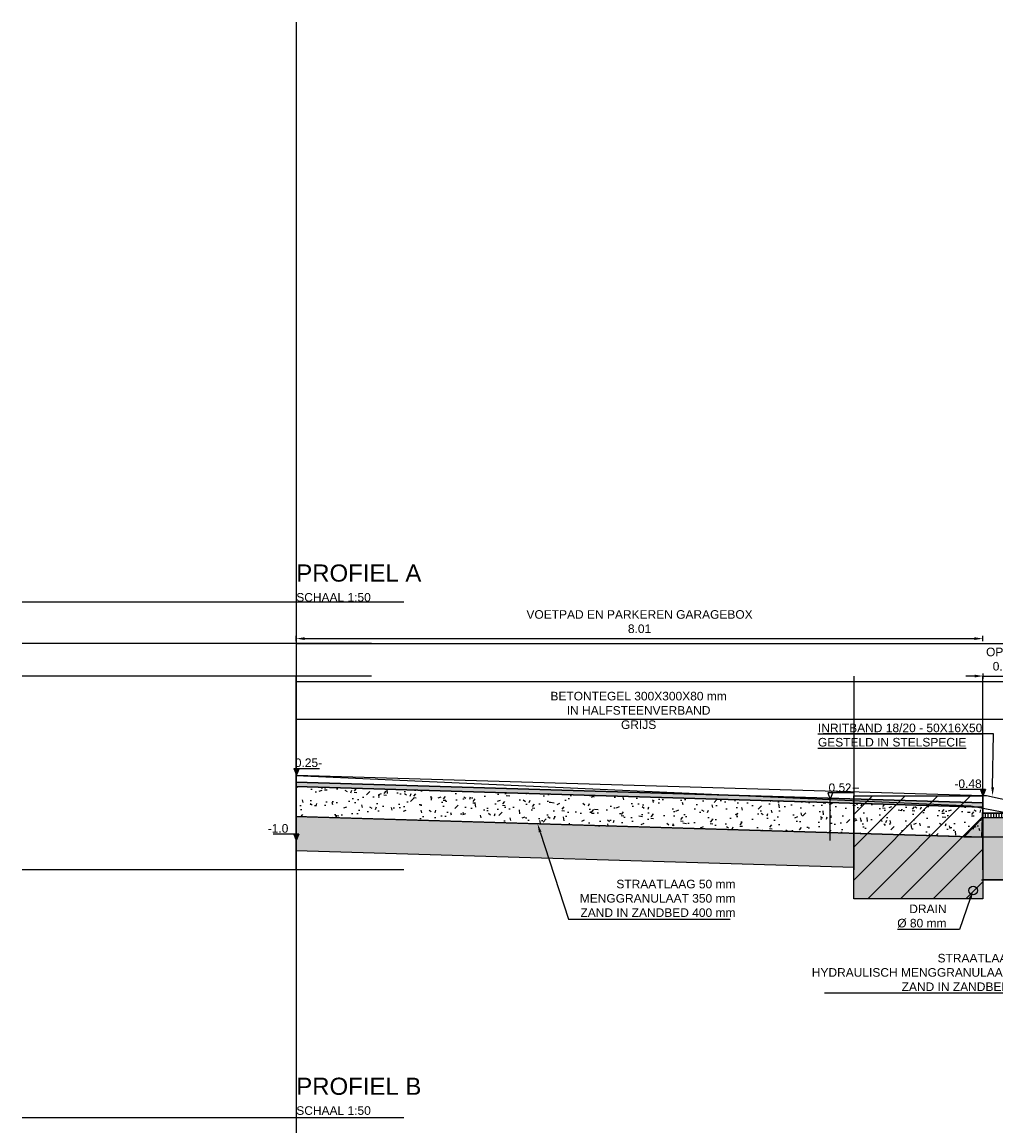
# Model space of a CAD drawing. Header units: metres. Extents: x 252743 to 254903, y 592696 to 593766.
# Tile 266 of 271: x 254677 to 254688, y 593441 to 593454. Entities that reach past the tile are written whole.
import ezdxf
from ezdxf import colors
from ezdxf.entities.mleader import LeaderData, LeaderLine
from ezdxf.lldxf.tags import DXFTag
from ezdxf.math import Vec2, Vec3

# ---------------------------------------------------------------- set-up
doc = ezdxf.new("R2010")
doc.units = ezdxf.units.M
for name, color, linetype in [('B-WB-PROFIEL-LIJN', 8, 'Continuous'), ('B-WB-PROFIEL-TEKST 50', 8, 'Continuous'), ('N-KL-NUTSSTROOK', 10, 'Continuous'), ('N-WB-PROFIEL-ARC', 8, 'Continuous'), ('N-WB-PROFIEL-ARC MENGGRANULAAT', 1, 'Continuous'), ('N-WB-PROFIEL-ARC STELSPECIE', 8, 'Continuous'), ('N-WB-PROFIEL-ARC ZAND', 8, 'Continuous'), ('N-WB-PROFIEL-FUNDERINGSBEWAPENINGSMAT', 1, 'ZIGZAG'), ('N-WB-PROFIEL-LIJN', 3, 'Continuous'), ('N-WB-PROFIEL-MAATVOERING', 7, 'Continuous'), ('N-WB-PROFIEL-TEKST 50', 7, 'Continuous')]:
    doc.layers.add(name, color=color, linetype=linetype)
doc.layers.add('B-WE-KG-GRENS_PERCEEL-G', color=7, linetype='KG-PERCEEL-SO', lineweight=18, true_color=0x00a6ff)
doc.layers.add('N-WB-PROFIEL-HULP', color=6, linetype='Continuous', plot=False)
doc.layers.get('0').freeze()
doc.styles.add('B_STANDARD 50', font='txt.shx', dxfattribs={"height": 0.09})
doc.styles.add('N_STANDAARD HOLLEMA', font='arial.ttf', dxfattribs={"height": 2})
doc.styles.add('N_STANDARD 50', font='arial.ttf', dxfattribs={"height": 0.1})
doc.styles.get("Standard").update_dxf_attribs({"font": 'simplex.shx'})
tags = doc.linetypes.add('KG-PERCEEL-SO', pattern='A,5.5,-2,["P",Standard,S=1.8,R=0,X=-0.5,Y=-0.9],-2,5.5,-2,[5,NLCS.SHX,S=0.75,R=0,X=0,Y=0],-2', length=19).pattern_tags.tags
tags[6] = DXFTag(74, 10)
doc.linetypes.add('ZIGZAG', pattern='A,0.00254,-5.08,[131,ltypeshp.shx,S=5.08,R=0,X=-5.08,Y=0],-10.16,[131,ltypeshp.shx,S=5.08,R=180,X=5.08,Y=0],-5.08', length=20.32254)
doc.dimstyles.new('N_DIMENSION 50', dxfattribs={"dimtxt": 0.1, "dimasz": 0.1, "dimexe": 0.03125, "dimexo": 0.03125, "dimgap": 0.0625, "dimtad": 1, "dimzin": 3, "dimdsep": 46, "dimtxsty": 'N_STANDARD 50', "dimcen": 0, "dimazin": 3, "dimtfac": 1, "dimtix": 1, "dimtmove": 2, "dimatfit": 3, "dimfxl": 0.03125, "dimfxlon": 1, "dimtfill": 1, "dimtolj": 1, "dimtzin": 0, "dimarcsym": 0})
pattern_1 = [(50, (0, 0.40252), (0.34615087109, -0.03028426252), [0.036195, -0.398145]), (355, (0, 0.40252), (-0.0669625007, 0.36300800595), [0.028956, -0.31851710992]), (100.4514447, (0.02885, 0.4), (0.27918836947, 0.33272372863), [0.03076101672, -0.33837146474]), (46.1842, (0, 0.49904), (0.5150501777, -0.07988042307), [0.0542925, -0.5972175]), (96.63555761, (0.0429, 0.4924), (0.4510678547, 0.47010963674), [0.04614154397, -0.5075576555]), (351.18415117, (0, 0.49904), (0.45106785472, 0.4701096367), [0.04343393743, -0.47777349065]), (21, (0.04826, 0.4749), (0.28806734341, -0.19430387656), [0.036195, -0.398145]), (326, (0.04826, 0.4749), (0.11742385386, 0.34995713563), [0.028956, -0.318516]), (71.451445, (0.07227, 0.45872), (0.40549119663, 0.15565326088), [0.03076101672, -0.33837088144]), (37.5, (0, 0.40252), (0.005868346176, 0.16065457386), [0, -0.3146552, 0, -0.323342, 0, -0.3197225]), (7.5, (0, 0.40252), (0.12695735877, 0.190343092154), [0, -0.1843532, 0, -0.3074162, 0, -0.1218565]), (327.5, (-0.10762, 0.40252), (0.257622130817, -0.010884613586), [0, -0.12065, 0, -0.376428, 0, -0.499491]), (317.5, (-0.15588, 0.40252), (0.28144544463, 0.04831033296), [0, -0.156845, 0, -0.2499868, 0, -0.354711])]

# ---------------------------------------------------------------- blocks, each defined once
blk = doc.blocks.new('HOOGTE PROFIEL')
blk.add_hatch(color=256).paths.add_polyline_path([(259012.385, 473788.588), (259012.355, 473788.663), (259012.415, 473788.663)])
for p, q in [((259012.355, 473788.663), (259012.655, 473788.663)), ((259012.355, 473788.663), (259012.385, 473788.588)), ((259012.415, 473788.663), (259012.385, 473788.588))]:
    blk.add_line(p, q)
blk = doc.blocks.new('HOOGTE')
blk.add_blockref('HOOGTE PROFIEL', (-259012.385, -473788.588))
at = {"style": 'N_STANDARD 50'}
blk.add_attdef('HOOGTE', (-0.019, 0.093), '', height=0.1, dxfattribs=at)
blk = doc.blocks.new('HOOGTE BESTAAND')
blk.add_lwpolyline([(0.27, 0.075), (-0.03, 0.075), (0, 0), (0.031, 0.075)])
at = {"style": 'B_STANDARD 50'}
blk.add_attdef('HOOGTE', (-0.021, 0.092), '', height=0.09, dxfattribs=at)
blk = doc.blocks.new('*D587')
at = {"layer": 'Defpoints', "color": 0, "transparency": 16777216}
for p in [(254687.746, 593444.903), (254688.243, 593444.903)]:
    blk.add_point(p, dxfattribs=at)
at = {"layer": 'N-WB-PROFIEL-MAATVOERING', "color": 0, "lineweight": -2, "transparency": 16777216}
for p, q in [((254687.646, 593446.642), (254687.546, 593446.642)), ((254687.746, 593446.61), (254687.746, 593446.673)), ((254687.746, 593446.642), (254688.243, 593446.642)), ((254688.243, 593446.61), (254688.243, 593446.673)), ((254688.343, 593446.642), (254688.443, 593446.642))]:
    blk.add_line(p, q, dxfattribs=at)
at = {"layer": 'N-WB-PROFIEL-MAATVOERING', "color": 0, "transparency": 16777216}
for points in [[(254687.646, 593446.658), (254687.646, 593446.625), (254687.746, 593446.642)], [(254688.343, 593446.658), (254688.343, 593446.625), (254688.243, 593446.642)]]:
    blk.add_solid(points, dxfattribs=at)
at = {"layer": 'N-WB-PROFIEL-MAATVOERING', "color": 0, "transparency": 16777216, "insert": (254687.994, 593446.839), "char_height": 0.1, "attachment_point": 5, "style": 'N_STANDARD 50', "bg_fill": 3, "box_fill_scale": 1.1, "bg_fill_color": 256, "bg_fill_true_color": 13158600, "bg_fill_transparency": 0}
blk.add_mtext('\\A1;OPRIT\\P0.50', dxfattribs=at)
at = {"layer": 'Defpoints', "color": 0, "transparency": 16777216}
blk.add_point((254688.243, 593446.642), dxfattribs=at)
blk = doc.blocks.new('*D588')
at = {"layer": 'Defpoints', "color": 0, "transparency": 16777216}
for p in [(254687.743, 593447.078), (254679.733, 593445.483), (254687.743, 593445.243)]:
    blk.add_point(p, dxfattribs=at)
at = {"layer": 'N-WB-PROFIEL-MAATVOERING', "color": 0, "lineweight": -2, "transparency": 16777216}
for p, q in [((254679.733, 593447.047), (254679.733, 593447.109)), ((254679.833, 593447.078), (254687.643, 593447.078)), ((254687.743, 593447.047), (254687.743, 593447.109))]:
    blk.add_line(p, q, dxfattribs=at)
at = {"layer": 'N-WB-PROFIEL-MAATVOERING', "color": 0, "transparency": 16777216}
for points in [[(254679.833, 593447.095), (254679.833, 593447.062), (254679.733, 593447.078)], [(254687.643, 593447.095), (254687.643, 593447.062), (254687.743, 593447.078)]]:
    blk.add_solid(points, dxfattribs=at)
at = {"layer": 'N-WB-PROFIEL-MAATVOERING', "color": 0, "transparency": 16777216, "insert": (254683.738, 593447.276), "char_height": 0.1, "attachment_point": 5, "style": 'N_STANDARD 50', "bg_fill": 3, "box_fill_scale": 1.1, "bg_fill_color": 256, "bg_fill_true_color": 13158600, "bg_fill_transparency": 0}
blk.add_mtext('\\A1;VOETPAD EN PARKEREN GARAGEBOX\\P8.01', dxfattribs=at)

msp = doc.modelspace()

# ---------------------------------------------------------------- hatches: boundary and pattern name
at = {"layer": 'N-WB-PROFIEL-ARC'}
h = msp.add_hatch(dxfattribs=at)
h.set_pattern_fill('AR-SAND', color=256, scale=0.001)
h.set_pattern_definition([(37.5, (0, 0.40252), (-0.001600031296, 0.048941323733), [0, -0.038608, 0, -0.04318, 0, -0.041275]), (7.5, (0, 0.40252), (0.044952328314, 0.071682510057), [0, -0.020828, 0, -0.034798, 0, -0.013335]), (327.5, (-0.03124, 0.40252), (0.0790992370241, 0.0001437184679), [0, -0.0127, 0, -0.04572, 0, -0.05969]), (317.5, (-0.03124, 0.40252), (0.076355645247, 0.022292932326), [0, -0.00635, 0, -0.029972, 0, -0.03429])])
h.paths.add_polyline_path([(254679.733, 593445.403), (254679.733, 593445.353), (254687.743, 593445.113), (254687.743, 593445.163)])
at = {"layer": 'N-WB-PROFIEL-ARC MENGGRANULAAT'}
h = msp.add_hatch(dxfattribs=at)
h.set_pattern_fill('AR-CONC', color=256, scale=0.0019, style=0)
h.set_pattern_definition(pattern_1)
edge = h.paths.add_edge_path()
edge.add_line((254687.523, 593444.767), (254687.621, 593444.867))
edge.add_line((254687.621, 593444.867), (254687.743, 593444.993))
edge.add_line((254687.743, 593444.993), (254688.243, 593444.993))
edge.add_line((254688.243, 593444.993), (254688.243, 593445.012))
edge.add_arc((254691.224, 593400.758), 44.355, 86.0989, 93.8536, ccw=False)
edge.add_arc((254694.494, 593446.556), 1.567, 260.7349, 279.1064)
edge.add_line((254694.742, 593445.009), (254699.256, 593445.146))
edge.add_line((254699.256, 593445.146), (254699.256, 593445.088))
edge.add_line((254699.256, 593445.088), (254699.604, 593445.088))
edge.add_line((254699.604, 593445.088), (254699.824, 593444.909))
edge.add_line((254699.824, 593444.909), (254694.751, 593444.76))
edge.add_line((254694.751, 593444.76), (254694.222, 593444.763))
edge.add_arc((254691.243, 593400.193), 44.67, 86.176, 89.9455)
edge.add_arc((254691.247, 593400.077), 44.786, 89.9505, 93.8077)
edge.add_line((254688.273, 593444.764), (254687.523, 593444.767))
at = {"layer": 'N-WB-PROFIEL-ARC STELSPECIE'}
h = msp.add_hatch(dxfattribs=at)
h.set_pattern_fill('LINE', color=256, scale=0.01, angle=90, style=0)
h.set_pattern_definition([(90, (222.859485, 12.08366), (-0.03175, 2e-18), [])])
h.paths.add_polyline_path([(254687.743, 593445.043), (254687.743, 593444.993), (254688.243, 593444.993), (254688.243, 593445.043)])
at = {"layer": 'N-WB-PROFIEL-ARC ZAND'}
h = msp.add_hatch(dxfattribs=at)
h.set_pattern_fill('AR-SAND', color=256, scale=0.002, style=0)
h.set_pattern_definition([(37.5, (0, 0.40252), (-0.003200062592, 0.097882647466), [0, -0.077216, 0, -0.08636, 0, -0.08255]), (7.5, (0, 0.40252), (0.089904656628, 0.143365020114), [0, -0.041656, 0, -0.069596, 0, -0.02667]), (327.5, (-0.06248, 0.40252), (0.158198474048, 0.000287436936), [0, -0.0254, 0, -0.09144, 0, -0.11938]), (317.5, (-0.06248, 0.40252), (0.152711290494, 0.044585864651), [0, -0.0127, 0, -0.059944, 0, -0.06858])])
edge = h.paths.add_edge_path()
edge.add_line((254679.733, 593445.002), (254687.743, 593444.767))
edge.add_line((254687.743, 593444.767), (254688.263, 593444.763))
edge.add_arc((254691.243, 593400.117), 44.745, 86.1824, 93.8187, ccw=False)
edge.add_line((254694.222, 593444.763), (254694.751, 593444.76))
edge.add_line((254694.751, 593444.76), (254699.824, 593444.909))
edge.add_line((254699.824, 593444.909), (254699.823, 593444.411))
edge.add_line((254699.823, 593444.411), (254694.766, 593444.261))
edge.add_line((254694.766, 593444.261), (254694.189, 593444.264))
edge.add_arc((254691.243, 593400.193), 44.17, 86.176, 93.8251)
edge.add_line((254688.297, 593444.264), (254687.743, 593444.265))
edge.add_line((254687.743, 593444.265), (254687.743, 593444.043))
edge.add_line((254687.743, 593444.043), (254686.239, 593444.043))
edge.add_line((254686.239, 593444.043), (254686.239, 593444.408))
edge.add_line((254686.239, 593444.408), (254679.733, 593444.603))
edge.add_line((254679.733, 593444.603), (254679.733, 593445.002))

# ---------------------------------------------------------------- linework, layer by layer
at = {"layer": 'B-WB-PROFIEL-LIJN', "color": 8}
for p, q in [((254679.733, 593445.483), (254687.603, 593445.129)), ((254687.603, 593445.129), (254688.133, 593445.029))]:
    msp.add_line(p, q, dxfattribs=at)
at = {"layer": 'N-WB-PROFIEL-FUNDERINGSBEWAPENINGSMAT', "ltscale": 0.1}
msp.add_lwpolyline([(254687.523, 593444.767), (254688.273, 593444.764), (254691.265, 593444.863), (254694.222, 593444.763), (254694.754, 593444.76), (254699.633, 593444.907), (254699.824, 593444.909)], dxfattribs=at)
at = {"layer": 'N-WB-PROFIEL-HULP'}
for p, q in [((254679.733, 593454.268), (254679.733, 593413.63)), ((254680.989, 593447.502), (254676.534, 593447.502)), ((254680.611, 593447.02), (254676.534, 593447.02)), ((254679.733, 593447.02), (254703.64, 593447.02)), ((254680.611, 593446.642), (254676.534, 593446.642)), ((254679.733, 593444.383), (254679.733, 593446.642)), ((254686.243, 593444.383), (254686.243, 593446.642)), ((254687.743, 593444.383), (254687.743, 593446.642)), ((254679.733, 593444.723), (254679.733, 593445.483)), ((254685.963, 593444.723), (254685.963, 593445.203)), ((254687.743, 593444.993), (254688.243, 593444.993)), ((254680.989, 593444.383), (254676.534, 593444.383)), ((254680.989, 593441.491), (254676.534, 593441.491)), ((254680.989, 593441.491), (254676.534, 593441.491))]:
    msp.add_line(p, q, dxfattribs=at)
msp.add_lwpolyline([(254679.733, 593445.403), (254679.733, 593445.353), (254687.743, 593445.113), (254687.743, 593445.163)], close=True, dxfattribs=at)
for points in [[(254687.523, 593444.767), (254687.621, 593444.867), (254687.743, 593444.993), (254688.243, 593444.993), (254688.243, 593445.012, -0.033849), (254694.242, 593445.01, 0.080333), (254694.742, 593445.009), (254699.256, 593445.146), (254699.256, 593445.088), (254699.604, 593445.088), (254699.824, 593444.909), (254694.751, 593444.76), (254694.222, 593444.763, 0.016449), (254691.286, 593444.863, 0.016832), (254688.273, 593444.764)], [(254679.733, 593445.002), (254687.743, 593444.767), (254688.263, 593444.763, -0.033332), (254694.222, 593444.763), (254694.751, 593444.76), (254699.824, 593444.909), (254699.823, 593444.411), (254694.766, 593444.261), (254694.189, 593444.264, 0.033388), (254688.297, 593444.264), (254687.743, 593444.265), (254687.743, 593444.043), (254686.239, 593444.043), (254686.239, 593444.408), (254679.733, 593444.603)]]:
    msp.add_lwpolyline(points, format="xyb", close=True, dxfattribs=at)
at = {"layer": 'N-WB-PROFIEL-LIJN'}
for p, q in [((254687.743, 593445.163), (254679.733, 593445.403)), ((254687.743, 593445.243), (254679.734, 593445.483)), ((254687.524, 593444.767), (254687.743, 593444.766)), ((254687.743, 593444.767), (254688.263, 593444.763)), ((254686.239, 593444.408), (254679.733, 593444.603)), ((254687.729, 593444.265), (254688.297, 593444.264))]:
    msp.add_line(p, q, dxfattribs=at)
msp.add_lwpolyline([(254687.743, 593445.243), (254687.743, 593445.043), (254688.243, 593445.043), (254688.243, 593445.126, 0.35255), (254688.228, 593445.146), (254687.785, 593445.243)], format="xyb", close=True, dxfattribs=at)
msp.add_lwpolyline([(254687.743, 593445.043), (254687.743, 593444.993), (254688.243, 593444.993), (254688.243, 593445.043)], close=True, dxfattribs=at)
msp.add_circle((254687.63, 593444.141), 0.05, dxfattribs=at)

# ---------------------------------------------------------------- block references
at = {"layer": 'B-WB-PROFIEL-TEKST 50'}
msp.add_blockref('HOOGTE BESTAAND', (254685.963, 593445.203), dxfattribs=at).add_auto_attribs({'HOOGTE': '0.52-'})
at = {"layer": 'N-WB-PROFIEL-TEKST 50'}
msp.add_blockref('HOOGTE', (254679.735, 593445.488), dxfattribs=at).add_auto_attribs({'HOOGTE': '0.25-'})
ref = msp.add_blockref('HOOGTE', (254687.744, 593445.243), dxfattribs=dict(at, xscale=-1))
ref.add_attrib('HOOGTE', '-0.48', (254687.411, 593445.336), dxfattribs={"layer": '0', "height": 0.1, "style": 'N_STANDARD 50'})
ref = msp.add_blockref('HOOGTE', (254679.733, 593444.723), dxfattribs=dict(at, xscale=-1))
ref.add_attrib('HOOGTE', '-1.0', (254679.4, 593444.815), dxfattribs={"layer": '0', "height": 0.1, "style": 'N_STANDARD 50'})

# ---------------------------------------------------------------- texts
at = {"layer": 'N-WB-PROFIEL-TEKST 50', "char_height": 0.1, "width": 3.13661, "attachment_point": 1, "style": 'N_STANDARD 50'}
for s, insert in [('{\\H2x;PROFIEL A\\P}SCHAAL 1:50', (254679.733, 593447.943)), ('{\\H2x;PROFIEL B\\P}SCHAAL 1:50', (254679.733, 593441.958))]:
    msp.add_mtext(s, dxfattribs=dict(at, insert=insert))

# ---------------------------------------------------------------- leaders
at = {"layer": 'N-WB-PROFIEL-TEKST 50'}
ml = msp.add_multileader_mtext('Standard', dxfattribs=at)
ml.set_content('STRAATLAAG 50 mm\\PMENGGRANULAAT 350 mm\\PZAND IN ZANDBED 400 mm', color=256, style='N_STANDAARD HOLLEMA')
ml.set_leader_properties()
ml.build(insert=Vec2(0, 0))
ml.multileader.update_dxf_attribs({"text_left_attachment_type": 5, "text_right_attachment_type": 5, "dogleg_length": 1, "arrow_head_size": 0.1, "scale": 0.05})
ctx = ml.context
ctx.base_point, ctx.scale, ctx.char_height, ctx.arrow_head_size, ctx.landing_gap_size, ctx.plane_origin = Vec3(254682.959, 593443.808), 0.05, 0.1, 0.1, 0.1, Vec3(254682.287, 593444.006)
ctx.left_attachment, ctx.right_attachment, ctx.text_align_type = 5, 5, 2
notes = []
notes.append((ctx, [(1, (1, 1, 0), (254682.909, 593443.808), (1, 0), 0.05, [(0, [(254682.548, 593444.918)], 0, [])])]))
ctx.mtext.insert, ctx.mtext.alignment, ctx.mtext.flow_direction = Vec3(254684.857, 593444.266), 3, 5
ml = msp.add_multileader_mtext('Standard', dxfattribs=at)
ml.set_content('STRAATLAAG 50 mm\\PHYDRAULISCH MENGGRANULAAT 350 mm \\P ZAND IN ZANDBED 400 mm', color=256, style='N_STANDAARD HOLLEMA')
ml.set_leader_properties()
ml.build(insert=Vec2(0, 0))
ml.multileader.update_dxf_attribs({"text_left_attachment_type": 5, "text_right_attachment_type": 5, "dogleg_length": 1, "arrow_head_size": 0.1, "scale": 0.05})
ctx = ml.context
ctx.base_point, ctx.scale, ctx.char_height, ctx.arrow_head_size, ctx.landing_gap_size, ctx.plane_origin = Vec3(254685.668, 593442.945), 0.05, 0.1, 0.1, 0.1, Vec3(254689.174, 593444.259)
ctx.left_attachment, ctx.right_attachment, ctx.text_align_type = 5, 5, 2
notes.append((ctx, [(0, (1, 1, 0), (254688.754, 593442.945), (-1, 0), 0.05, [(0, [(254689.422, 593444.688)], 0, [])])]))
ctx.mtext.insert, ctx.mtext.alignment, ctx.mtext.flow_direction = Vec3(254688.604, 593443.402), 3, 5
ml = msp.add_multileader_mtext('Standard', dxfattribs=at)
ml.set_content('DRAIN\\P%%C 80 mm', color=256, style='N_STANDAARD HOLLEMA')
ml.set_leader_properties()
ml.build(insert=Vec2(0, 0))
ml.multileader.update_dxf_attribs({"text_left_attachment_type": 5, "text_right_attachment_type": 5, "dogleg_length": 1, "arrow_head_size": 0.1, "scale": 0.05})
ctx = ml.context
ctx.base_point, ctx.scale, ctx.char_height, ctx.arrow_head_size, ctx.landing_gap_size, ctx.plane_origin = Vec3(254686.659, 593443.687), 0.05, 0.1, 0.1, 0.1, Vec3(254687.466, 593443.938)
ctx.left_attachment, ctx.right_attachment, ctx.text_align_type = 5, 5, 2
notes.append((ctx, [(0, (1, 1, 0), (254687.469, 593443.687), (-1, 0), 0.05, [(0, [(254687.629, 593444.14)], 0, [])])]))
ctx.mtext.insert, ctx.mtext.alignment, ctx.mtext.flow_direction = Vec3(254687.319, 593443.977), 3, 5
for ctx, leaders in notes:
    for number, flags, end, landing, length, lines in leaders:
        leader = LeaderData()
        leader.index, (leader.has_last_leader_line, leader.has_dogleg_vector, leader.attachment_direction) = number, flags
        leader.last_leader_point, leader.dogleg_vector, leader.dogleg_length = Vec3(end), Vec3(landing), length
        for number, points, colour, breaks in lines:
            line = LeaderLine()
            line.index, line.vertices, line.color, line.breaks = number, Vec3.list(points), colors.encode_raw_color(colour), breaks
            leader.lines.append(line)
        ctx.leaders.append(leader)

# ---------------------------------------------------------------- next in the draw order: dimensions: what is measured, and where the dimension line sits
at = {"layer": 'N-WB-PROFIEL-MAATVOERING'}
dim = msp.add_linear_dim(base=(254688.243, 593446.642), p1=(254687.746, 593444.903), p2=(254688.243, 593444.903), text='OPRIT\\P<>', dimstyle='N_DIMENSION 50', dxfattribs=at)
dim.commit()
dim.dimension.update_dxf_attribs({"geometry": '*D587', "text_midpoint": (254687.994, 593446.839)})

# ---------------------------------------------------------------- next in the draw order: linework, layer by layer
at = {"layer": 'N-WB-PROFIEL-LIJN'}
for p, q in [((254687.743, 593445.163), (254687.742, 593445.113)), ((254687.731, 593444.763), (254679.723, 593445.003)), ((254687.743, 593444.993), (254687.524, 593444.767))]:
    msp.add_line(p, q, dxfattribs=at)

# ---------------------------------------------------------------- next in the draw order: dimensions: what is measured, and where the dimension line sits
at = {"layer": 'N-WB-PROFIEL-MAATVOERING'}
dim = msp.add_linear_dim(base=(254687.743, 593447.078), p1=(254679.733, 593445.483), p2=(254687.743, 593445.243), text='VOETPAD EN PARKEREN GARAGEBOX\\P<>', dimstyle='N_DIMENSION 50', dxfattribs=at)
dim.commit()
dim.dimension.update_dxf_attribs({"geometry": '*D588', "text_midpoint": (254683.738, 593447.276)})

# ---------------------------------------------------------------- next in the draw order: hatches: boundary and pattern name
at = {"layer": 'N-KL-NUTSSTROOK'}
h = msp.add_hatch(dxfattribs=at)
h.set_pattern_fill('ANSI31', color=10, scale=0.085)
h.set_pattern_definition([(45, (0, 0.40252), (-0.19083044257, 0.19083044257), [])])
h.paths.add_polyline_path([(254687.743, 593445.243), (254687.743, 593444.043), (254686.239, 593444.043), (254686.239, 593445.243)])
at = {"layer": 'N-WB-PROFIEL-ARC MENGGRANULAAT'}
h = msp.add_hatch(dxfattribs=at)
h.set_pattern_fill('AR-CONC', color=256, scale=0.0019, style=0)
h.set_pattern_definition(pattern_1)
h.paths.add_polyline_path([(254679.733, 593445.353), (254679.733, 593445.002), (254687.731, 593444.763), (254687.743, 593445.113)])

# ---------------------------------------------------------------- next in the draw order: linework, layer by layer
at = {"layer": 'B-WE-KG-GRENS_PERCEEL-G'}
msp.add_line((254679.733, 593445.143), (254679.733, 593446.642), dxfattribs=at)
at = {"layer": 'N-KL-NUTSSTROOK'}
msp.add_lwpolyline([(254687.743, 593445.243), (254687.743, 593444.043), (254686.239, 593444.043), (254686.239, 593445.243)], close=True, dxfattribs=at)
at = {"layer": 'N-WB-PROFIEL-HULP'}
for p, q in [((254679.733, 593446.579), (254713.821, 593446.579)), ((254679.734, 593446.137), (254713.822, 593446.137))]:
    msp.add_line(p, q, dxfattribs=at)
msp.add_lwpolyline([(254679.733, 593445.353), (254679.733, 593445.002), (254687.731, 593444.763), (254687.743, 593445.113)], close=True, dxfattribs=at)
at = {"layer": 'N-WB-PROFIEL-LIJN'}
for p, q in [((254679.733, 593445.482), (254679.733, 593444.603)), ((254679.733, 593445.403), (254687.743, 593445.163)), ((254679.733, 593445.353), (254679.735, 593445.402)), ((254687.742, 593445.113), (254679.733, 593445.353))]:
    msp.add_line(p, q, dxfattribs=at)

# ---------------------------------------------------------------- next in the draw order: texts
at = {"layer": 'N-WB-PROFIEL-TEKST 50', "insert": (254683.727, 593446.023), "char_height": 0.1, "width": 2.90223, "attachment_point": 8, "style": 'N_STANDARD 50'}
msp.add_mtext('BETONTEGEL 300X300X80 mm\\P\\pxqc;IN HALFSTEENVERBAND\\PGRIJS', dxfattribs=at)

# ---------------------------------------------------------------- next in the draw order: leaders
at = {"layer": 'N-WB-PROFIEL-TEKST 50'}
ml = msp.add_multileader_mtext('Standard', dxfattribs=at)
ml.set_content('\\L\\A1;{\\LINRITBAND 18/20 - 50X16X50\\PGESTELD IN STELSPECIE}', color=256, style='N_STANDAARD HOLLEMA')
ml.set_leader_properties()
ml.build(insert=Vec2(0, 0))
ml.multileader.update_dxf_attribs({"text_left_attachment_type": 5, "text_right_attachment_type": 8, "dogleg_length": 1, "arrow_head_size": 0.1, "scale": 0.05})
ctx = ml.context
ctx.base_point, ctx.scale, ctx.char_height, ctx.arrow_head_size, ctx.landing_gap_size, ctx.plane_origin = Vec3(254685.719, 593445.797), 0.05, 0.1, 0.1, 0.1, Vec3(254687.856, 593445.285)
ctx.left_attachment, ctx.right_attachment = 5, 8
notes = []
notes.append((ctx, [(1, (1, 1, 0), (254687.867, 593445.967), (-1, 0), 0.05, [(0, [(254687.856, 593445.245)], 0, [])])]))
ctx.mtext.insert, ctx.mtext.flow_direction = Vec3(254685.819, 593446.087), 5
for ctx, leaders in notes:
    for number, flags, end, landing, length, lines in leaders:
        leader = LeaderData()
        leader.index, (leader.has_last_leader_line, leader.has_dogleg_vector, leader.attachment_direction) = number, flags
        leader.last_leader_point, leader.dogleg_vector, leader.dogleg_length = Vec3(end), Vec3(landing), length
        for number, points, colour, breaks in lines:
            line = LeaderLine()
            line.index, line.vertices, line.color, line.breaks = number, Vec3.list(points), colors.encode_raw_color(colour), breaks
            leader.lines.append(line)
        ctx.leaders.append(leader)

doc.saveas('drawing.dxf')
